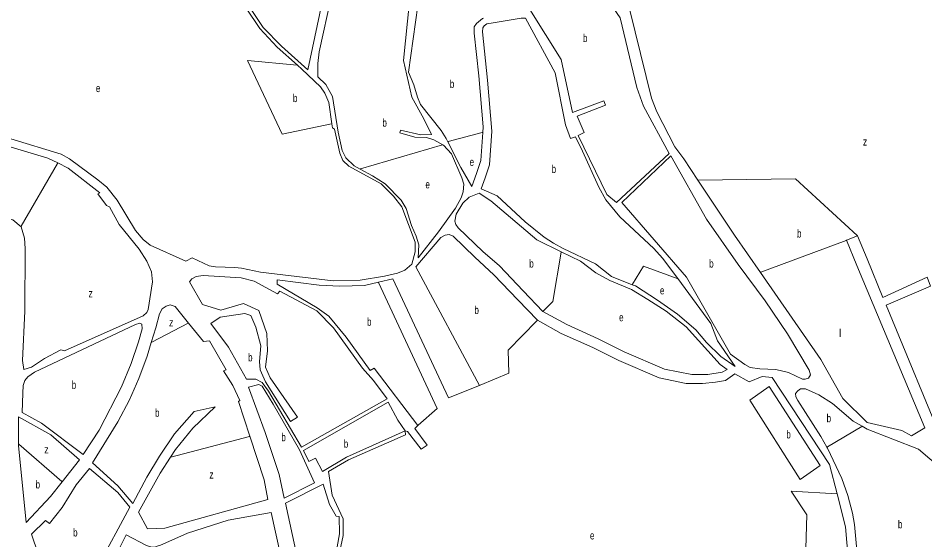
# Model space of a CAD drawing. Extents: x 639657 to 671642, y 222838 to 252123.
# Drawn here: x 647260 to 648393, y 243432 to 244084 of the extents above; entities that cross this region are included whole.
import ezdxf

# ---------------------------------------------------------------- set-up
doc = ezdxf.new("R2010")
doc.units = 0
doc.header["$LTSCALE"] = 4
doc.layers.add('1', color=7, linetype='Continuous', lineweight=13)
doc.layers.add('21', color=7, linetype='Continuous', lineweight=13)
doc.layers.add('7', color=7, linetype='Continuous')

msp = doc.modelspace()

# ---------------------------------------------------------------- linework, layer by layer
at = {"layer": '1'}
msp.add_line((648091.85, 243908.05), (648109.531, 243881.49), dxfattribs=at)
for points in [[(648091.85, 243908.05), (648080.65, 243922.85), (648058.21, 243966.85), (648051.48, 243983.89), (647983.32, 244261.56), (647975.36, 244299.33)], [(647941.19, 244286.46), (647959.68, 244294.83), (647969.51, 244258.46), (647955.93, 244228.34), (647967.04, 244190.67), (647983.71, 244126.3), (648012.58, 244084.13), (648033.34, 243997.31), (648041.45, 243973.91), (648073.58, 243914.88), (648007.83, 243853.49), (647995.84, 243863.55), (647960.07, 243937.36), (647967.6, 243940.97), (647958.83, 243961.41), (647994.11, 243975.18), (647992.18, 243980.34), (647953.11, 243966.09), (647938.919, 244032.179)], [(647670.326, 244115.924), (647652.19, 244117.39), (647642.52, 244116.11), (647622.21, 244019.46), (647589.57, 244048.8), (647566.4, 244072.07), (647531.03, 244125.92), (647487.48, 244169.67), (647467.52, 244180.45), (647422.2, 244191.69), (647409.96, 244192.57), (647395.79, 244198.61), (647333.49, 244205.14), (647321.9, 244208.6), (647293.57, 244230.8), (647334.43, 244262.39), (647384.649, 244282.85)], [(647527.38, 244123.56), (647562.11, 244071), (647583.99, 244047.72), (647609.269, 244024.97)], [(647791.006, 243925.584), (647779.48, 243931.8), (647770.67, 243934.63), (647755.84, 243935.13), (647737.15, 243940.59), (647738.23, 243944.02), (647763.59, 243937.88), (647776.7, 243938.25), (647767.06, 243957.83), (647752.06, 243985.17), (647741.65, 244030.76), (647749.28, 244104.81), (647651.76, 244112.23), (647636.4, 244041.64), (647634.87, 244027.22), (647634.85, 244010.43)], [(647797.196, 243929.439), (647795.18, 243933.44), (647788.75, 243943.35), (647763.22, 243975.88), (647759.15, 243985.13), (647754.6, 244000.46), (647748.08, 244016.33), (647759.8, 244099.63), (647794.62, 244106.48), (647834.628, 244098.502)], [(647890.2, 244094), (647894.12, 244094.654), (647899.55, 244094.654), (647938.919, 244032.179)], [(647841.89, 244083.972), (647840.499, 244083.452), (647833.032, 244077.34), (647830.147, 244072.927), (647830.188, 244065.192)], [(647853.689, 244077.953), (647888.689, 244083.789), (647894.119, 244083.789), (647931.403, 244015.4)], [(647853.689, 244077.953), (647845.759, 244076.662), (647842.365, 244074.285), (647841.008, 244071.908), (647840.341, 244066.547)], [(647840.726, 243940.993), (647841.176, 243947.974), (647835.746, 244011.807), (647830.188, 244065.192)], [(647838.865, 243870.73), (647843.891, 243884.14), (647849.321, 243900.438), (647852.036, 243942.541), (647846.606, 244006.374), (647840.341, 244066.547)], [(647609.269, 244024.97), (647614.88, 244019.92), (647638.02, 243997.86), (647643.5, 243990.19), (647648.43, 243978.57), (647652.353, 243951.863)], [(647931.403, 244015.4), (647944.05, 243950.55), (647950.39, 243933.54), (647956.85, 243935.44), (647965.63, 243917.8), (647985.97, 243872.83), (647994.53, 243856.96), (648012.17, 243835.45), (648054.56, 243796.01), (648065.54, 243784), (648084.354, 243758.345)], [(647634.85, 244010.43), (647644.59, 244000.85), (647653.17, 243986.06), (647660.19, 243941.16), (647665.09, 243918.39), (647669.81, 243909.13), (647680.11, 243899.21), (647687.443, 243895.202)], [(647652.353, 243951.863), (647653.1, 243946.78), (647655.46, 243945.27), (647662.29, 243915.18), (647666.15, 243906.15), (647673.44, 243898.81), (647713.82, 243876.72), (647729.27, 243861.41), (647739.78, 243848.05), (647756.46, 243803.74), (647756.44, 243791.72), (647752.11, 243776.49), (647743.28, 243769.02), (647734.46, 243764.98), (647717.9, 243761.2), (647687.58, 243756.4), (647653.83, 243755.7), (647563.13, 243766.21), (647539.49, 243771.47), (647531.11, 243772.37), (647507.04, 243772.9), (647499.09, 243774.44), (647477.82, 243784.2), (647469.86, 243780.16), (647425.4, 243800.32), (647416.39, 243807.24), (647407.16, 243818.44), (647384.02, 243856.55), (647371.15, 243872.71), (647359.98, 243881.78), (647324.34, 243907.91), (647314.04, 243913.97), (647251.3, 243933.14)], [(647309.914, 243902.88), (647297.47, 243909), (647251.5, 243922.73), (647220.56, 243930.59), (647209.255, 243934.941)], [(647826.971, 243873.404), (647833.031, 243889.573), (647838.461, 243905.871), (647840.726, 243940.993)], [(647687.443, 243895.202), (647703.09, 243886.65), (647718.98, 243876.91), (647738.93, 243856.21), (647744.93, 243846.09), (647751.77, 243824.59), (647757.77, 243811.25), (647760.97, 243800.5), (647760.08, 243784.19), (647785.72, 243816.7), (647806.63, 243846.23), (647813.75, 243859.29), (647816.13, 243867), (647817.01, 243876.23), (647814.65, 243884.19), (647801.81, 243914.09), (647791.94, 243925.08), (647791.006, 243925.584)], [(647826.971, 243873.404), (647813.39, 243897.29), (647797.196, 243929.439)], [(647263.99, 243823.24), (647268.48, 243808.83), (647269.31, 243795.94), (647268.72, 243717.55), (647265.79, 243655.92), (647267.27, 243644.75), (647276.95, 243647.5), (647293.31, 243658.6), (647313.76, 243669.46), (647318.27, 243668.15), (647416.39, 243711.75), (647421.13, 243715.81), (647422.85, 243719.67), (647428.09, 243754.44), (647426.82, 243766.9), (647421.26, 243780.02), (647411.4, 243795.32), (647386.53, 243825.92), (647374.53, 243847.88), (647370.67, 243849.83), (647359.73, 243864.27), (647362.31, 243865.55), (647323.03, 243896.43), (647309.914, 243902.88)], [(648109.531, 243881.49), (648155.41, 243812.57), (648187.682, 243766.04)], [(647823.85, 243860.1), (647836.33, 243865.19), (647850.93, 243855.67), (647908.24, 243806.88), (647938.806, 243791.873)], [(648027.425, 243750.738), (648001.5, 243761.12), (647981.7, 243776.67), (647941.32, 243795.98), (647929.3, 243802.48), (647917.49, 243810.05), (647893.88, 243829.49), (647858.68, 243861.86), (647838.865, 243870.73)], [(647841.096, 243792.39), (647810.24, 243821.73), (647807.02, 243825.83), (647805.74, 243830.34), (647807.69, 243838.92), (647816.1, 243852.62), (647823.85, 243860.1)], [(647186.37, 243745.513), (647192.71, 243759.55), (647203.52, 243790.21), (647209.58, 243811.02), (647216.92, 243826.24), (647224.46, 243831.79), (647233.28, 243834.54), (647241.66, 243835.36), (647253.69, 243831.66), (647263.99, 243823.24)], [(647836.92, 243624.93), (647757.26, 243773.25), (647788.5, 243809.6), (647793.67, 243812.8), (647798.83, 243813.42), (647803.77, 243811.46), (647830.81, 243785.35)], [(648320.898, 243782.914), (648309.167, 243811.88), (648295.195, 243806.289), (648308.236, 243774.605)], [(647841.096, 243792.39), (647861.539, 243774.13), (647891.405, 243742.892), (647915.841, 243717.087)], [(647938.806, 243791.873), (647963.01, 243779.99), (647982.11, 243765.51)], [(647830.81, 243785.35), (647854.751, 243763.264), (647884.617, 243732.026), (647909.053, 243706.221)], [(648376.5, 243561.92), (648393, 243571.84), (648308.236, 243774.605)], [(648400.21, 243748.78), (648395.95, 243760.25), (648340.78, 243734.82), (648320.898, 243782.914)], [(648490.729, 243777.454), (648490.38, 243773.39), (648479.71, 243748.22), (648466.07, 243706.94), (648433.01, 243540.14), (648431.09, 243536.91), (648426.58, 243536.47), (648422.28, 243539.25), (648420.12, 243542.9), (648344.82, 243725.04), (648400.21, 243748.78)], [(647982.11, 243765.51), (647999.62, 243755.86), (648026.78, 243744.8), (648047.2, 243732.39), (648069.99, 243717.61), (648094.94, 243698.12), (648137.366, 243651.164), (648146.115, 243644.766)], [(648187.682, 243766.04), (648263.13, 243657.26), (648290.51, 243608.55), (648321.07, 243578.55), (648364.24, 243568.34), (648376.5, 243561.92)], [(647759.63, 243574.61), (647704.98, 243646.38), (647700.03, 243643.61), (647670.24, 243684.98), (647648.58, 243711.49), (647633.77, 243721.87), (647583.95, 243751.3), (647583.97, 243756.88), (647636.4, 243750.2), (647662.41, 243749), (647693.16, 243749.93), (647710.363, 243753.832)], [(647710.363, 243753.832), (647728.43, 243757.93), (647798.19, 243609.22), (647836.92, 243624.93)], [(648084.354, 243758.345), (648125.63, 243702.06), (648134.06, 243680.59), (648156.03, 243648.63), (648138.18, 243661.05), (648120.54, 243678.41), (648107.19, 243694.5), (648083.96, 243713.99), (648059.23, 243731.56), (648031.49, 243749.11), (648027.425, 243750.738)], [(647473.353, 243702.75), (647456.4, 243723.6), (647450.38, 243725.56), (647445.22, 243724.08), (647440.27, 243720.45), (647436.81, 243714.45), (647432.26, 243696.86), (647426.695, 243678.546)], [(647909.053, 243706.221), (647938.919, 243689.923), (647978.287, 243672.268), (648010.868, 243655.97), (648061.097, 243634.239), (648095.036, 243627.448), (648115.399, 243627.448), (648131.689, 243628.807), (648144.079, 243631.184), (648155.544, 243639.158)], [(647915.841, 243717.087), (647945.707, 243700.789), (647985.075, 243683.134), (648017.656, 243666.836), (648067.885, 243645.105), (648101.824, 243638.314), (648122.187, 243638.314), (648140.006, 243641.37), (648146.115, 243644.766)], [(647549.918, 243561.237), (647535.45, 243604.89), (647537.39, 243605.96), (647528.62, 243624.9), (647517.05, 243642.99), (647520.28, 243644.48), (647499.51, 243680.66), (647491.98, 243679.84), (647473.353, 243702.75)], [(647426.695, 243678.546), (647421.44, 243661.25), (647411.05, 243633.38), (647399.6, 243607.01), (647384.92, 243579.15), (647353.41, 243528.16), (647384.73, 243499.46), (647403.8, 243477.46), (647421.08, 243510.25), (647436.84, 243536.39), (647455.61, 243564.44), (647480.18, 243592.26), (647506.63, 243598.15), (647478.41, 243571.43), (647456.85, 243544.89), (647450.667, 243535.266)], [(648155.544, 243639.158), (648173.47, 243629.33), (648189.77, 243635.82), (648202.43, 243634.77), (648273.98, 243526.01), (648283.474, 243489.31)], [(648270.863, 243547.648), (648263.16, 243561.22), (648234.28, 243606.06), (648232.12, 243610.78), (648231.68, 243614.86), (648234.25, 243618.3), (648237.67, 243620.68), (648244.12, 243620.48), (648260.88, 243613.21), (648277.65, 243602.08), (648303.68, 243580.22), (648314.866, 243573.763)], [(647301.05, 243563.19), (647260.899, 243585.595), (647260.899, 243551.942)], [(647743.93, 243568.24), (647746.72, 243567.37), (647763.87, 243545.39), (647771.19, 243550.08), (647755.97, 243570.98), (647759.63, 243574.61)], [(648314.866, 243573.763), (648321.09, 243570.17), (648385.34, 243545.18), (648413.52, 243521.19), (648419.77, 243514.11), (648423, 243508.11), (648423.87, 243503.6), (648422.61, 243491.13)], [(647315.393, 243504.235), (647337.09, 243531.67), (647301.05, 243563.19)], [(647572.22, 243482.15), (647567.89, 243507.01), (647549.918, 243561.237)], [(647659.511, 243403.842), (647666.44, 243437.38), (647666.49, 243458.21), (647652.6, 243487.91), (647648.15, 243517.14), (647673.12, 243531.85), (647744.35, 243563.09), (647743.93, 243568.24)], [(647260.899, 243551.942), (647260.899, 243549.929), (647270.47, 243453.55), (647300.86, 243485.86), (647315.393, 243504.235)], [(648422.61, 243491.13), (648403.74, 243399.57), (648360.92, 243271.87), (648348.47, 243272.27), (648345.25, 243273.77), (648341.8, 243278.27), (648325.61, 243315.83), (648318.04, 243337.29), (648313.91, 243354.89), (648305.3, 243450.9), (648302.9, 243465.28), (648296.83, 243487.4), (648289.48, 243508.43), (648271.56, 243546.42), (648270.863, 243547.648)], [(647450.667, 243535.266), (647437.86, 243515.33), (647410.87, 243466.26), (647421.78, 243445.8), (647443.641, 243446.599), (647572.22, 243482.15)], [(648283.474, 243489.31), (648294.14, 243448.08), (648302.33, 243350.14), (648343.38, 243249.49), (648334.261, 243226.399), (648329.137, 243217.36), (648326.013, 243213.472), (648318.636, 243206.778), (648310.028, 243201.764), (648305.379, 243199.959), (648295.312, 243197.797), (648287.81, 243231.752)], [(647605.35, 243335.78), (647576.45, 243465.88), (647522.68, 243456.45), (647471.91, 243440.34), (647437.48, 243424.81), (647435.39, 243424.256)], [(647435.39, 243424.256), (647431.89, 243423.33), (647427.37, 243422.92), (647420.72, 243424.88), (647395.38, 243438.31), (647373.78, 243394.79), (647334.06, 243330.08), (647355.91, 243300.34), (647378.2, 243276.39), (647400.93, 243257.39), (647414.81, 243250.724)]]:
    msp.add_lwpolyline(points, dxfattribs=at)
for points in [[(648120.15, 243832.47), (648075.95, 243911.67), (648014.49, 243853.5), (648095.43, 243760), (648150.41, 243664.09), (648168.05, 243651.02), (648174.93, 243647.39), (648186.95, 243645.48), (648206.92, 243644.67), (648222.81, 243640.84), (648240.44, 243632.71), (648243.66, 243632.72), (648247.73, 243634.02), (648250.08, 243638.11), (648248.78, 243643.91), (648221.62, 243689.18), (648193.82, 243730.37), (648159.79, 243775.84)], [(647614.26, 243547.58), (647721.23, 243608.29), (647704.51, 243630.92), (647690.58, 243646.45), (647654.14, 243696.65), (647633.33, 243718.22), (647587.16, 243742.48), (647584.57, 243739.27), (647555.16, 243755.08), (647539.04, 243759.45), (647491.54, 243762.24), (647482.94, 243760.99), (647477.34, 243758.22), (647474.54, 243754.15), (647490.61, 243726.17), (647513.38, 243718.76), (647541.77, 243727.23), (647561.1, 243718.33), (647570.93, 243689.73), (647571.75, 243668.25), (647569.55, 243647.86), (647575.33, 243634.31), (647609.18, 243585.19), (647600.79, 243579.64), (647569.51, 243629.39), (647562.88, 243644.24), (647562.04, 243654.77), (647563.37, 243674.3), (647557.4, 243697.52), (647550.99, 243712.37), (647543.47, 243714.76), (647512.93, 243710.18), (647500.88, 243702.07), (647523.17, 243672.77), (647545.66, 243632.72), (647557.27, 243632.67), (647565.21, 243628.34), (647573.14, 243617.78)], [(647266.13, 243615.32), (647265.22, 243590.84), (647289.48, 243577.63), (647341.4, 243538.53), (647361.68, 243568.73), (647389.32, 243623.16), (647401.42, 243652.32), (647410.73, 243679.34), (647415.49, 243695.43), (647415.07, 243701.44), (647412.28, 243702.53), (647407.12, 243701.05), (647280.81, 243641.47), (647272.41, 243635.49), (647268.53, 243631.21), (647266.8, 243624.77)], [(647586.66, 243513.34), (647592.83, 243484.1), (647630.49, 243503.26), (647611.88, 243544.16), (647579.13, 243601.43), (647565.2, 243623.83), (647561.12, 243626.21), (647548, 243622.83), (647569.16, 243565.83)], [(647743.93, 243568.24), (647670.76, 243535.08), (647640.63, 243517.18), (647631.85, 243533.97), (647623.46, 243529.71), (647617.04, 243543.7), (647722.51, 243603.99), (647734.71, 243581.6)], [(647384.76, 243491.2), (647349.58, 243521.21), (647332.77, 243500.45), (647315.5, 243472.16), (647299.33, 243452.25), (647294.61, 243455.92), (647276.94, 243438.81), (647285.27, 243414.29), (647296.39, 243390.18), (647318.43, 243353.78), (647324.87, 243350.96), (647329.61, 243351.8), (647334.34, 243355.21), (647359.39, 243397.65), (647399.98, 243472.67)], [(647641.45, 243501.5), (647594.53, 243477.87), (647622.58, 243346.93), (647633.74, 243340.43), (647641.29, 243350.5), (647656.71, 243411.43), (647661.72, 243439.55), (647661.34, 243461.03), (647657.69, 243461.47), (647649.34, 243475.9)]]:
    msp.add_lwpolyline(points, close=True, dxfattribs=at)
at = {"layer": '21'}
for points in [[(647609.269, 244024.97), (647608.768, 244025.019), (647546.789, 244031.069), (647590.127, 243938.757), (647651.853, 243951.758), (647652.353, 243951.863)], [(647797.196, 243929.439), (647797.696, 243929.572), (647840.226, 243940.86), (647840.726, 243940.993)], [(647791.006, 243925.584), (647790.505, 243925.437), (647687.943, 243895.349), (647687.443, 243895.202)], [(647263.99, 243823.24), (647264.278, 243823.74), (647309.626, 243902.38), (647309.914, 243902.88)], [(648309.167, 243811.88), (648308.667, 243812.338), (648231.592, 243882.953), (648110.031, 243881.496), (648109.531, 243881.49)], [(648295.195, 243806.289), (648294.695, 243806.102), (648188.182, 243766.227), (648187.682, 243766.04)], [(647915.841, 243717.087), (647916.341, 243717.586), (647928.442, 243729.657), (647938.723, 243791.373), (647938.806, 243791.873)], [(648084.354, 243758.345), (648083.854, 243758.525), (648041.68, 243773.715), (648027.735, 243751.238), (648027.425, 243750.738)], [(647710.363, 243753.832), (647710.596, 243753.332), (647783.75, 243596.085), (647760.13, 243575.055), (647759.63, 243574.61)], [(647836.92, 243624.93), (647837.42, 243625.14), (647873.221, 243640.142), (647872.522, 243668.815), (647908.565, 243705.721), (647909.053, 243706.221)], [(647426.695, 243678.546), (647427.195, 243678.805), (647472.853, 243702.491), (647473.353, 243702.75)], [(648314.866, 243573.763), (648314.366, 243573.466), (648271.455, 243548), (648270.863, 243547.648)], [(647450.667, 243535.266), (647451.168, 243535.397), (647549.418, 243561.106), (647549.918, 243561.237)], [(647260.899, 243551.942), (647261.399, 243551.504), (647314.893, 243504.673), (647315.393, 243504.235)], [(648287.81, 243231.752), (648288.31, 243231.877), (648301.708, 243235.229), (648282.136, 243285.581), (648227.614, 243361.109), (648231.808, 243386.285), (648244.39, 243421.251), (648245.788, 243463.211), (648226.216, 243492.583), (648282.974, 243489.339), (648283.474, 243489.31)]]:
    msp.add_lwpolyline(points, dxfattribs=at)
msp.add_lwpolyline([(648198.769, 243623.327), (648262.563, 243524.752), (648237.399, 243507.269), (648174.49, 243606.574)], close=True, dxfattribs=at)

# ---------------------------------------------------------------- texts
at = {"layer": '7'}
for s, width, p in [('b', 0.75, (647966.004, 244053.995)), ('b', 0.75, (647799.642, 243996.649)), ('e', 0.75, (647357.487, 243991.42)), ('b', 0.75, (647603.602, 243978.98)), ('b', 0.75, (647715.442, 243948.21)), ('z', 0.8, (648315.841, 243924.588)), ('e', 0.75, (647824.418, 243899.108)), ('b', 0.75, (647926.86, 243890.351)), ('e', 0.75, (647769.197, 243871.134)), ('b', 0.75, (648233.362, 243809.671)), ('b', 0.75, (647898.9, 243772.164)), ('b', 0.75, (648123.7, 243772.19)), ('z', 0.8, (647348.269, 243734.993)), ('e', 0.75, (648062.188, 243738.622)), ('b', 0.75, (647830.398, 243714.119)), ('z', 0.8, (647448.925, 243698.628)), ('b', 0.75, (647696.19, 243699.433)), ('e', 0.75, (648011.161, 243705.054)), ('b', 0.75, (647547.624, 243654.91)), ('b', 0.75, (647327.242, 243620.53)), ('b', 0.75, (647431.365, 243585.68)), ('b', 0.75, (648270.409, 243578.891)), ('b', 0.75, (647589.156, 243555.155)), ('b', 0.75, (648220.082, 243558.611)), ('b', 0.75, (647667.135, 243546.997)), ('z', 0.8, (647293.048, 243539.879)), ('z', 0.8, (647499.253, 243508.409)), ('b', 0.75, (647282.127, 243496.069)), ('b', 0.75, (647329.026, 243436.085)), ('b', 0.75, (648359.54, 243446.275)), ('e', 0.75, (647974.813, 243432.314))]:
    msp.add_text(s, height=10, dxfattribs=dict(at, width=width)).set_placement(p)
msp.add_text('l', height=10, dxfattribs=at).set_placement((648285.787, 243685.19))

doc.saveas('drawing.dxf')
